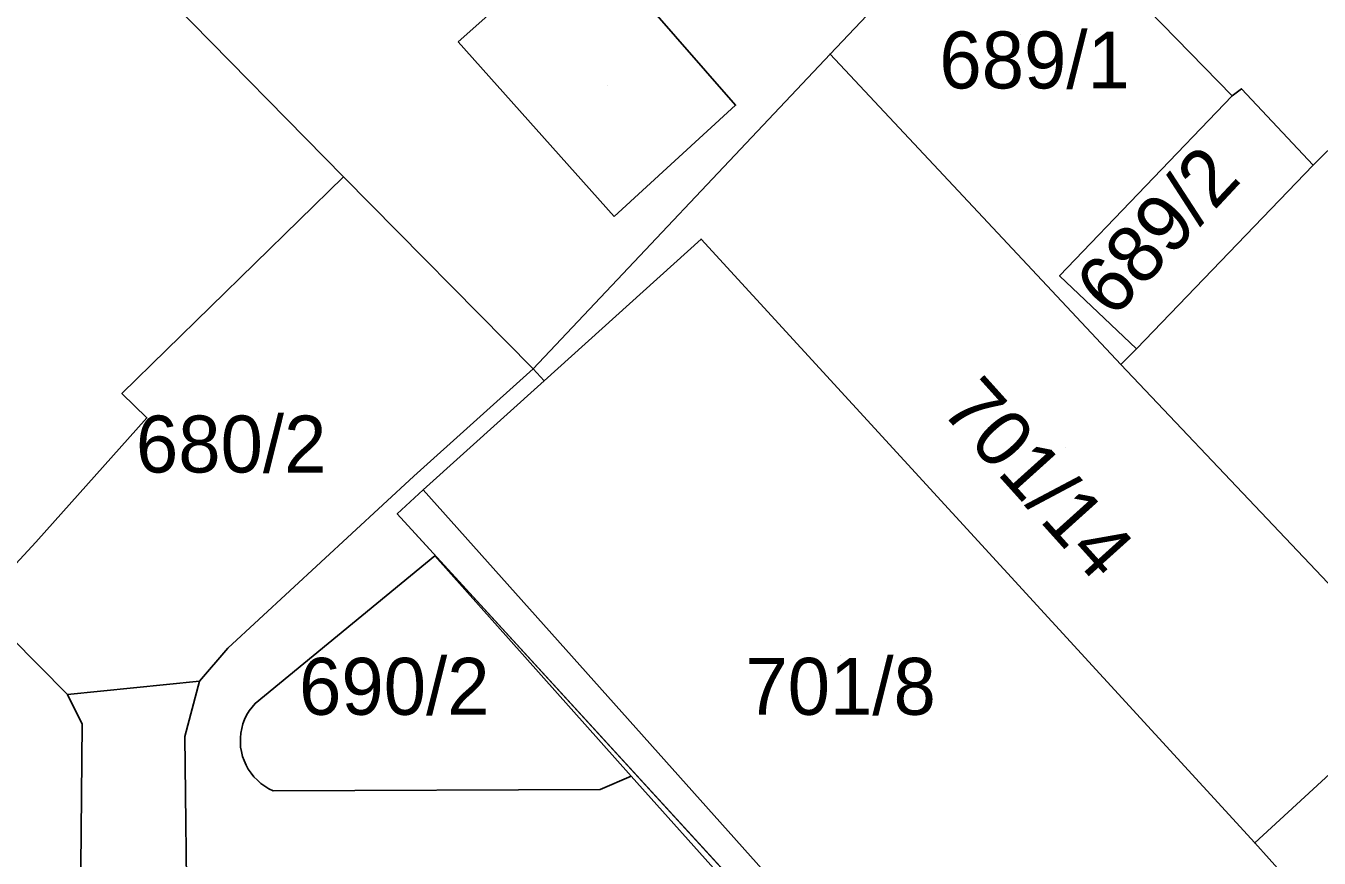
# Model space of a CAD drawing. Extents: x -263423 to -261326, y -1240067 to -1237864.
# Drawn here: x -262799.5 to -262754.07, y -1238955.79 to -1238926.56 of the extents above; entities that cross this region are included whole.
import ezdxf

# ---------------------------------------------------------------- set-up
doc = ezdxf.new("R2010")
doc.units = 0
for name, color, linetype in [('body_kn', 7, 'Continuous'), ('kladpar_druhypozemkov', 7, 'Continuous'), ('kladpar_hranice', 7, 'Continuous'), ('kladpar_parcelnecisla', 7, 'Continuous'), ('kladpar_plochy', 7, 'Continuous'), ('zappar_hrandruhpozemk', 7, 'Continuous')]:
    doc.layers.add(name, color=color, linetype=linetype)

msp = doc.modelspace()

# ---------------------------------------------------------------- linework, layer by layer
at = {"layer": 'body_kn'}
for p, q in [((-262784.32, -1238927.12), (-262784.32, -1238927.12)), ((-262784.32, -1238927.12), (-262784.32, -1238927.12)), ((-262771.25, -1238927.55), (-262771.25, -1238927.55)), ((-262757.12, -1238929.02), (-262757.12, -1238929.02)), ((-262757.12, -1238929.02), (-262757.12, -1238929.02)), ((-262756.8, -1238928.77), (-262756.8, -1238928.77)), ((-262774.57, -1238929.35), (-262774.57, -1238929.35)), ((-262754.28, -1238931.46), (-262754.28, -1238931.46)), ((-262788.35, -1238931.86), (-262788.35, -1238931.86)), ((-262788.35, -1238931.86), (-262788.35, -1238931.86)), ((-262778.84, -1238933.26), (-262778.84, -1238933.26)), ((-262775.78, -1238934.05), (-262775.78, -1238934.05)), ((-262763.19, -1238935.34), (-262763.19, -1238935.34)), ((-262760.48, -1238937.9), (-262760.48, -1238937.9)), ((-262781.68, -1238938.61), (-262781.68, -1238938.61)), ((-262761.03, -1238938.46), (-262761.03, -1238938.46)), ((-262761.03, -1238938.46), (-262761.03, -1238938.46)), ((-262781.3, -1238939.03), (-262781.3, -1238939.03)), ((-262796.13, -1238939.48), (-262796.13, -1238939.48)), ((-262795.25, -1238940.33), (-262795.25, -1238940.33)), ((-262785.87, -1238942.38), (-262785.87, -1238942.38)), ((-262785.55, -1238942.86), (-262785.55, -1238942.86)), ((-262786.46, -1238943.7), (-262786.46, -1238943.7)), ((-262799.15, -1238944.7), (-262799.15, -1238944.7)), ((-262785.14, -1238945.18), (-262785.14, -1238945.18)), ((-262785.14, -1238945.18), (-262785.14, -1238945.18)), ((-262792.41, -1238948.42), (-262792.41, -1238948.42)), ((-262793.41, -1238949.58), (-262793.41, -1238949.58)), ((-262793.41, -1238949.58), (-262793.41, -1238949.58)), ((-262798.04, -1238950.05), (-262798.04, -1238950.05)), ((-262791.45, -1238950.36), (-262791.45, -1238950.36)), ((-262791.75, -1238950.77), (-262791.75, -1238950.77)), ((-262791.66, -1238950.62), (-262791.66, -1238950.62)), ((-262791.56, -1238950.49), (-262791.56, -1238950.49)), ((-262797.53, -1238951.09), (-262797.53, -1238951.09)), ((-262791.92, -1238951.24), (-262791.92, -1238951.24)), ((-262791.88, -1238951.08), (-262791.88, -1238951.08)), ((-262791.82, -1238950.92), (-262791.82, -1238950.92)), ((-262793.92, -1238951.52), (-262793.92, -1238951.52)), ((-262791.97, -1238951.57), (-262791.97, -1238951.57)), ((-262791.97, -1238951.74), (-262791.97, -1238951.74)), ((-262791.95, -1238951.4), (-262791.95, -1238951.4)), ((-262791.96, -1238951.9), (-262791.96, -1238951.9)), ((-262791.93, -1238952.05), (-262791.93, -1238952.05)), ((-262791.89, -1238952.22), (-262791.89, -1238952.22)), ((-262791.84, -1238952.37), (-262791.84, -1238952.37)), ((-262791.77, -1238952.53), (-262791.77, -1238952.53)), ((-262791.69, -1238952.67), (-262791.69, -1238952.67)), ((-262791.59, -1238952.81), (-262791.59, -1238952.81)), ((-262791.49, -1238952.94), (-262791.49, -1238952.94)), ((-262791.37, -1238953.06), (-262791.37, -1238953.06)), ((-262778.24, -1238952.92), (-262778.24, -1238952.92)), ((-262791.25, -1238953.17), (-262791.25, -1238953.17)), ((-262791.11, -1238953.27), (-262791.11, -1238953.27)), ((-262790.97, -1238953.36), (-262790.97, -1238953.36)), ((-262790.82, -1238953.43), (-262790.82, -1238953.43)), ((-262779.33, -1238953.38), (-262779.33, -1238953.38)), ((-262756.33, -1238955.26), (-262756.33, -1238955.26)), ((-262756.33, -1238955.26), (-262756.33, -1238955.26))]:
    msp.add_line(p, q, dxfattribs=at)
at = {"layer": 'kladpar_druhypozemkov'}
for p, q in [((-262764.55, -1238926.86), (-262764.55, -1238926.86)), ((-262779.07, -1238928.66), (-262779.07, -1238928.66)), ((-262758.85, -1238931.86), (-262758.85, -1238931.86)), ((-262791.33, -1238940.1), (-262791.33, -1238940.1)), ((-262762.98, -1238941.38), (-262762.98, -1238941.38)), ((-262785.75, -1238948.86), (-262785.75, -1238948.86)), ((-262770.89, -1238948.66), (-262770.89, -1238948.66))]:
    msp.add_line(p, q, dxfattribs=at)
at = {"layer": 'kladpar_hranice'}
msp.add_line((-262798.04, -1238950.05), (-262793.41, -1238949.58), dxfattribs=at)
for points in [[(-262773.56, -1238911.61), (-262776.77, -1238907.65), (-262774.02, -1238905.31), (-262762.82, -1238918.62), (-262764.99, -1238920.95), (-262771.25, -1238927.55), (-262781.68, -1238938.61), (-262788.35, -1238931.86), (-262794.33, -1238925.78), (-262790.89, -1238922.94), (-262794.03, -1238918.85), (-262792.95, -1238917.97), (-262788.42, -1238923.59), (-262773.56, -1238911.61)], [(-262752.28, -1238907.56), (-262742.4, -1238919.46), (-262749.3, -1238926.47), (-262751.22, -1238928.43), (-262754.28, -1238931.46), (-262756.8, -1238928.77), (-262757.12, -1238929.02), (-262764.99, -1238920.95), (-262762.82, -1238918.62), (-262760.01, -1238915.65), (-262752.28, -1238907.56)], [(-262801.13, -1238918.1), (-262796.66, -1238914.06), (-262792.95, -1238917.97), (-262794.03, -1238918.85), (-262790.89, -1238922.94), (-262794.33, -1238925.78), (-262788.35, -1238931.86), (-262796.13, -1238939.48), (-262795.25, -1238940.33), (-262799.15, -1238944.7), (-262801.26, -1238946.97)], [(-262757.12, -1238929.02), (-262763.19, -1238935.34), (-262760.48, -1238937.9), (-262761.03, -1238938.46), (-262771.25, -1238927.55), (-262764.99, -1238920.95), (-262757.12, -1238929.02)], [(-262761.03, -1238938.46), (-262750.33, -1238949.74), (-262756.33, -1238955.26), (-262775.78, -1238934.05), (-262781.3, -1238939.03), (-262781.68, -1238938.61), (-262771.25, -1238927.55), (-262761.03, -1238938.46)], [(-262751.22, -1238928.43), (-262741.09, -1238940.51), (-262743.71, -1238943.17), (-262748.75, -1238948.16), (-262750.33, -1238949.74), (-262761.03, -1238938.46), (-262760.48, -1238937.9), (-262754.28, -1238931.46), (-262751.22, -1238928.43)], [(-262757.12, -1238929.02), (-262756.8, -1238928.77), (-262754.28, -1238931.46), (-262760.48, -1238937.9), (-262763.19, -1238935.34), (-262757.12, -1238929.02)], [(-262788.35, -1238931.86), (-262781.68, -1238938.61), (-262785.87, -1238942.38), (-262792.41, -1238948.42), (-262793.41, -1238949.58), (-262798.04, -1238950.05), (-262800.05, -1238948.02), (-262801.26, -1238946.97), (-262799.15, -1238944.7), (-262795.25, -1238940.33), (-262796.13, -1238939.48), (-262788.35, -1238931.86)], [(-262756.33, -1238955.26), (-262755.32, -1238956.38), (-262765.39, -1238965.39), (-262766.05, -1238965.98), (-262786.46, -1238943.7), (-262785.55, -1238942.86), (-262781.3, -1238939.03), (-262775.78, -1238934.05), (-262756.33, -1238955.26)], [(-262793.41, -1238949.58), (-262792.41, -1238948.42), (-262785.87, -1238942.38), (-262781.68, -1238938.61), (-262781.3, -1238939.03), (-262785.55, -1238942.86), (-262786.46, -1238943.7), (-262766.05, -1238965.98), (-262761.32, -1238971.15), (-262761.36, -1238971.74), (-262761.5, -1238973.53), (-262761.57, -1238973.98), (-262761.59, -1238974.42), (-262761.57, -1238974.85), (-262761.52, -1238975.28), (-262761.43, -1238975.72), (-262761.3, -1238976.14), (-262761.06, -1238976.7), (-262757.28, -1238980.97)], [(-262779.33, -1238953.38), (-262778.24, -1238952.92), (-262785.14, -1238945.18), (-262791.45, -1238950.36), (-262791.56, -1238950.49), (-262791.66, -1238950.62), (-262791.75, -1238950.77), (-262791.82, -1238950.92), (-262791.88, -1238951.08), (-262791.92, -1238951.24), (-262791.95, -1238951.4), (-262791.97, -1238951.57), (-262791.97, -1238951.74), (-262791.96, -1238951.9), (-262791.93, -1238952.05), (-262791.89, -1238952.22), (-262791.84, -1238952.37), (-262791.77, -1238952.53), (-262791.69, -1238952.67), (-262791.59, -1238952.81), (-262791.49, -1238952.94), (-262791.37, -1238953.06), (-262791.25, -1238953.17), (-262791.11, -1238953.27), (-262790.97, -1238953.36), (-262790.82, -1238953.43), (-262779.33, -1238953.38)], [(-262785.14, -1238945.18), (-262778.24, -1238952.92), (-262779.33, -1238953.38), (-262790.82, -1238953.43), (-262790.97, -1238953.36), (-262791.11, -1238953.27), (-262791.25, -1238953.17), (-262791.37, -1238953.06), (-262791.49, -1238952.94), (-262791.59, -1238952.81), (-262791.69, -1238952.67), (-262791.77, -1238952.53), (-262791.84, -1238952.37), (-262791.89, -1238952.22), (-262791.93, -1238952.05), (-262791.96, -1238951.9), (-262791.97, -1238951.74), (-262791.97, -1238951.57), (-262791.95, -1238951.4), (-262791.92, -1238951.24), (-262791.88, -1238951.08), (-262791.82, -1238950.92), (-262791.75, -1238950.77), (-262791.66, -1238950.62), (-262791.56, -1238950.49), (-262791.45, -1238950.36), (-262785.14, -1238945.18)], [(-262828.37, -1238983.66), (-262833.73, -1238969.9), (-262835.37, -1238966.89), (-262828.66, -1238964.17), (-262821.59, -1238961.3), (-262812.29, -1238958.3), (-262809.04, -1238954.91), (-262804.29, -1238949.95), (-262801.26, -1238946.97), (-262800.05, -1238948.02), (-262798.04, -1238950.05)], [(-262735.86, -1238960.54), (-262741.56, -1238966.36), (-262742.88, -1238967.7), (-262744.06, -1238968.9), (-262755.32, -1238956.38), (-262756.33, -1238955.26), (-262750.33, -1238949.74), (-262748.75, -1238948.16), (-262735.86, -1238960.54)]]:
    msp.add_lwpolyline(points, dxfattribs=at)
at = {"layer": 'kladpar_plochy'}
for p, q in [((-262785.87, -1238942.38), (-262781.68, -1238938.61)), ((-262781.68, -1238938.61), (-262781.3, -1238939.03)), ((-262781.3, -1238939.03), (-262785.55, -1238942.86)), ((-262792.41, -1238948.42), (-262785.87, -1238942.38)), ((-262785.55, -1238942.86), (-262786.46, -1238943.7)), ((-262786.46, -1238943.7), (-262766.05, -1238965.98)), ((-262785.14, -1238945.18), (-262791.45, -1238950.36)), ((-262778.24, -1238952.92), (-262785.14, -1238945.18)), ((-262800.05, -1238948.02), (-262798.04, -1238950.05)), ((-262793.41, -1238949.58), (-262792.41, -1238948.42)), ((-262798.04, -1238950.05), (-262793.41, -1238949.58)), ((-262791.45, -1238950.36), (-262791.56, -1238950.49)), ((-262791.75, -1238950.77), (-262791.82, -1238950.92)), ((-262791.66, -1238950.62), (-262791.75, -1238950.77)), ((-262791.56, -1238950.49), (-262791.66, -1238950.62)), ((-262791.92, -1238951.24), (-262791.95, -1238951.4)), ((-262791.88, -1238951.08), (-262791.92, -1238951.24)), ((-262791.82, -1238950.92), (-262791.88, -1238951.08)), ((-262791.95, -1238951.4), (-262791.97, -1238951.57)), ((-262791.97, -1238951.57), (-262791.97, -1238951.74)), ((-262791.97, -1238951.74), (-262791.96, -1238951.9)), ((-262791.96, -1238951.9), (-262791.93, -1238952.05)), ((-262791.93, -1238952.05), (-262791.89, -1238952.22)), ((-262791.89, -1238952.22), (-262791.84, -1238952.37)), ((-262791.84, -1238952.37), (-262791.77, -1238952.53)), ((-262791.77, -1238952.53), (-262791.69, -1238952.67)), ((-262791.69, -1238952.67), (-262791.59, -1238952.81)), ((-262791.59, -1238952.81), (-262791.49, -1238952.94)), ((-262791.49, -1238952.94), (-262791.37, -1238953.06)), ((-262791.37, -1238953.06), (-262791.25, -1238953.17)), ((-262779.33, -1238953.38), (-262778.24, -1238952.92)), ((-262791.25, -1238953.17), (-262791.11, -1238953.27)), ((-262791.11, -1238953.27), (-262790.97, -1238953.36)), ((-262790.97, -1238953.36), (-262790.82, -1238953.43)), ((-262790.82, -1238953.43), (-262779.33, -1238953.38))]:
    msp.add_line(p, q, dxfattribs=at)
for points in [[(-262773.56, -1238911.61), (-262776.77, -1238907.65), (-262774.02, -1238905.31), (-262762.82, -1238918.62), (-262764.99, -1238920.95), (-262771.25, -1238927.55), (-262781.68, -1238938.61), (-262788.35, -1238931.86), (-262794.33, -1238925.78), (-262790.89, -1238922.94), (-262794.03, -1238918.85), (-262792.95, -1238917.97), (-262788.42, -1238923.59)], [(-262752.28, -1238907.56), (-262742.4, -1238919.46), (-262749.3, -1238926.47), (-262751.22, -1238928.43), (-262754.28, -1238931.46), (-262756.8, -1238928.77), (-262757.12, -1238929.02), (-262764.99, -1238920.95), (-262762.82, -1238918.62), (-262760.01, -1238915.65)], [(-262757.12, -1238929.02), (-262763.19, -1238935.34), (-262760.48, -1238937.9), (-262761.03, -1238938.46), (-262771.25, -1238927.55), (-262764.99, -1238920.95)], [(-262761.03, -1238938.46), (-262750.33, -1238949.74), (-262756.33, -1238955.26), (-262775.78, -1238934.05), (-262781.3, -1238939.03), (-262781.68, -1238938.61), (-262771.25, -1238927.55)], [(-262751.22, -1238928.43), (-262741.09, -1238940.51), (-262743.71, -1238943.17), (-262748.75, -1238948.16), (-262750.33, -1238949.74), (-262761.03, -1238938.46), (-262760.48, -1238937.9), (-262754.28, -1238931.46)], [(-262757.12, -1238929.02), (-262756.8, -1238928.77), (-262754.28, -1238931.46), (-262760.48, -1238937.9), (-262763.19, -1238935.34)], [(-262788.35, -1238931.86), (-262781.68, -1238938.61), (-262785.87, -1238942.38), (-262792.41, -1238948.42), (-262793.41, -1238949.58), (-262798.04, -1238950.05), (-262800.05, -1238948.02), (-262801.26, -1238946.97), (-262799.15, -1238944.7), (-262795.25, -1238940.33), (-262796.13, -1238939.48)], [(-262756.33, -1238955.26), (-262755.32, -1238956.38), (-262765.39, -1238965.39), (-262766.05, -1238965.98), (-262786.46, -1238943.7), (-262785.55, -1238942.86), (-262781.3, -1238939.03), (-262775.78, -1238934.05)], [(-262785.14, -1238945.18), (-262778.24, -1238952.92), (-262779.33, -1238953.38), (-262790.82, -1238953.43), (-262790.97, -1238953.36), (-262791.11, -1238953.27), (-262791.25, -1238953.17), (-262791.37, -1238953.06), (-262791.49, -1238952.94), (-262791.59, -1238952.81), (-262791.69, -1238952.67), (-262791.77, -1238952.53), (-262791.84, -1238952.37), (-262791.89, -1238952.22), (-262791.93, -1238952.05), (-262791.96, -1238951.9), (-262791.97, -1238951.74), (-262791.97, -1238951.57), (-262791.95, -1238951.4), (-262791.92, -1238951.24), (-262791.88, -1238951.08), (-262791.82, -1238950.92), (-262791.75, -1238950.77), (-262791.66, -1238950.62), (-262791.56, -1238950.49), (-262791.45, -1238950.36)], [(-262735.86, -1238960.54), (-262741.56, -1238966.36), (-262742.88, -1238967.7), (-262744.06, -1238968.9), (-262755.32, -1238956.38), (-262756.33, -1238955.26), (-262750.33, -1238949.74), (-262748.75, -1238948.16)]]:
    msp.add_lwpolyline(points, close=True, dxfattribs=at)
msp.add_lwpolyline([(-262801.13, -1238918.1), (-262796.66, -1238914.06), (-262792.95, -1238917.97), (-262794.03, -1238918.85), (-262790.89, -1238922.94), (-262794.33, -1238925.78), (-262788.35, -1238931.86), (-262796.13, -1238939.48), (-262795.25, -1238940.33), (-262799.15, -1238944.7), (-262801.26, -1238946.97)], dxfattribs=at)
at = {"layer": 'zappar_hrandruhpozemk'}
for p, q in [((-262778.84, -1238933.26), (-262784.32, -1238927.12)), ((-262765.39, -1238965.39), (-262785.55, -1238942.86)), ((-262774.43, -1238957.16), (-262778.24, -1238952.92))]:
    msp.add_line(p, q, dxfattribs=at)
for points in [[(-262784.32, -1238927.12), (-262779.92, -1238923.21), (-262774.57, -1238929.35), (-262778.84, -1238933.26)], [(-262793.41, -1238949.58), (-262793.92, -1238951.52), (-262793.84, -1238958.59)], [(-262797.59, -1238957.35), (-262797.53, -1238951.09), (-262798.04, -1238950.05)]]:
    msp.add_lwpolyline(points, dxfattribs=at)

# ---------------------------------------------------------------- texts
at = {"layer": 'kladpar_parcelnecisla'}
for s, p in [('689/1', (-262767.411, -1238928.76)), ('680/2', (-262795.639, -1238942.25)), ('690/2', (-262789.907, -1238950.76)), ('701/8', (-262774.227, -1238950.76))]:
    msp.add_text(s, height=2, dxfattribs=at).set_placement(p)
for s, rotation, p in [('689/2', 47, (-262761.314, -1238936.882)), ('701/14', 312, (-262767.41, -1238940.065))]:
    msp.add_text(s, height=2, rotation=rotation, dxfattribs=at).set_placement(p)

doc.saveas('drawing.dxf')
